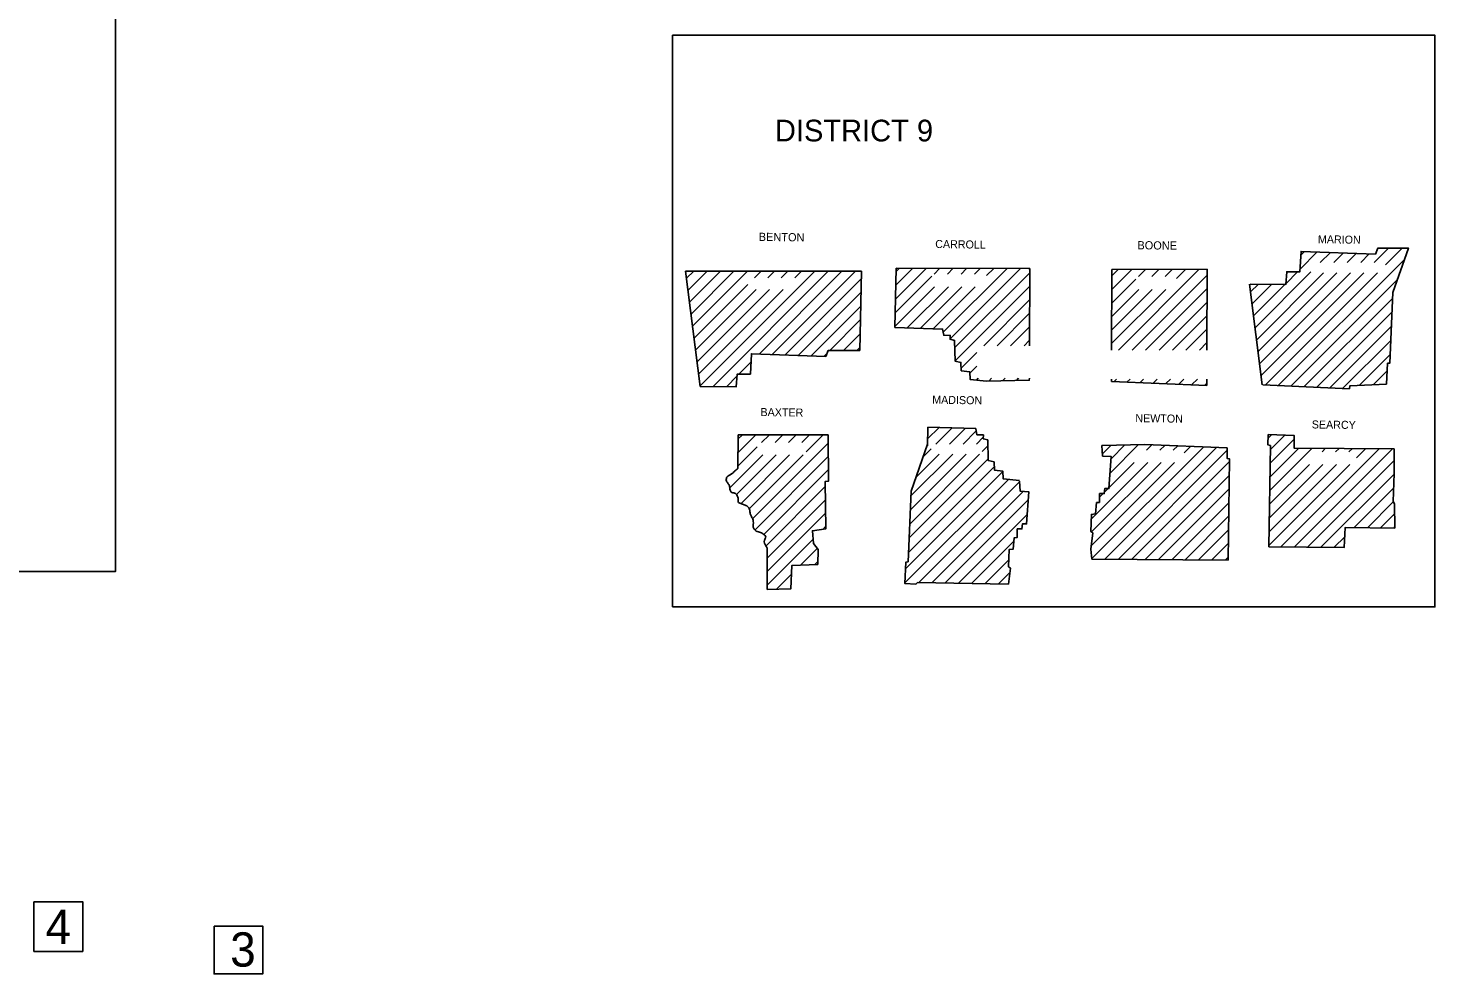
# Model space of a CAD drawing. Extents: x 22866 to 28196, y 1324810 to 1328105.
# Drawn here: x 27047 to 27785, y 1325197 to 1325694 of the extents above; entities that cross this region are included whole.
import ezdxf

# ---------------------------------------------------------------- set-up
doc = ezdxf.new("R2010")
doc.units = 0
for name, color, linetype in [('Default', 7, 'Continuous'), ('Level 43', 7, 'Continuous'), ('R_Draft', 7, 'Continuous'), ('R_No Plot', 7, 'Continuous')]:
    doc.layers.add(name, color=color, linetype=linetype)

msp = doc.modelspace()

# ---------------------------------------------------------------- linework, layer by layer
at = {"layer": 'Default'}
for points in [[(27050.26, 1325235.28), (27075.83, 1325235.28), (27075.83, 1325209.21), (27050.26, 1325209.21)], [(27144.75, 1325222.49), (27170.33, 1325222.49), (27170.33, 1325197.39), (27144.75, 1325197.39)]]:
    msp.add_lwpolyline(points, close=True, dxfattribs=at)
at = {"layer": 'R_Draft'}
msp.add_lwpolyline([(27385.36, 1325389.92), (27385.36, 1325689.92), (27785.36, 1325689.92), (27785.36, 1325389.92)], close=True, dxfattribs=at)
for points in [[(27688.46, 1325559.32), (27707.16, 1325559.22), (27707.66, 1325565.82), (27714.56, 1325565.82), (27715.16, 1325576.52), (27754.16, 1325575.12), (27755.36, 1325578.12), (27771.46, 1325578.22), (27763.36, 1325555.02), (27761.76, 1325517.92), (27760.56, 1325517.82), (27759.96, 1325506.92)], [(27703.16, 1325506.22), (27769.36, 1325572.32)], [(27714.66, 1325567.12), (27723.66, 1325576.22)], [(27715.06, 1325574.52), (27716.96, 1325576.42)], [(27725.26, 1325570.62), (27730.56, 1325575.92)], [(27732.36, 1325570.62), (27737.36, 1325575.72)], [(27739.36, 1325570.62), (27744.26, 1325575.52)], [(27746.46, 1325570.62), (27750.96, 1325575.22)], [(27753.56, 1325570.62), (27761.06, 1325578.12)], [(27759.46, 1325569.52), (27768.16, 1325578.12)], [(27399.76, 1325505.62), (27392.16, 1325566.12)], [(27392.16, 1325566.12), (27484.46, 1325566.12)], [(27392.66, 1325562.42), (27396.46, 1325566.12)], [(27393.46, 1325556.12), (27403.46, 1325566.12)], [(27394.26, 1325549.92), (27410.46, 1325566.12)], [(27395.06, 1325543.62), (27417.56, 1325566.12)], [(27395.86, 1325537.32), (27424.66, 1325566.12)], [(27399.86, 1325505.92), (27459.96, 1325566.12)], [(27406.66, 1325505.62), (27467.06, 1325566.12)], [(27428.26, 1325562.62), (27431.76, 1325566.12)], [(27430.76, 1325522.62), (27474.16, 1325566.12)], [(27435.36, 1325562.62), (27438.76, 1325566.12)], [(27437.56, 1325522.42), (27481.26, 1325566.12)], [(27442.36, 1325562.62), (27445.86, 1325566.12)], [(27449.46, 1325562.62), (27452.96, 1325566.12)], [(27484.46, 1325566.12), (27483.56, 1325524.52)], [(27501.96, 1325536.52), (27502.66, 1325567.72)], [(27502.26, 1325551.42), (27518.56, 1325567.72)], [(27502.46, 1325558.72), (27511.46, 1325567.72)], [(27502.66, 1325565.92), (27504.46, 1325567.72)], [(27502.66, 1325567.72), (27572.06, 1325567.62), (27572.76, 1325567.62)], [(27522.56, 1325564.62), (27525.66, 1325567.72)], [(27527.36, 1325534.12), (27560.86, 1325567.62)], [(27529.56, 1325564.62), (27532.66, 1325567.72)], [(27530.96, 1325530.62), (27567.96, 1325567.62)], [(27533.46, 1325526.02), (27572.76, 1325565.32)], [(27536.76, 1325564.62), (27539.66, 1325567.62)], [(27543.76, 1325564.62), (27546.76, 1325567.62)], [(27550.16, 1325563.92), (27553.86, 1325567.62)], [(27572.76, 1325567.62), (27572.66, 1325527.02)], [(27615.76, 1325563.52), (27619.26, 1325567.02)], [(27615.76, 1325524.72), (27615.86, 1325567.02)], [(27615.86, 1325567.02), (27665.96, 1325567.22)], [(27615.86, 1325556.52), (27626.26, 1325567.02)], [(27619.36, 1325524.72), (27661.76, 1325567.12)], [(27626.46, 1325524.72), (27665.86, 1325564.12)], [(27629.76, 1325563.32), (27633.46, 1325567.02)], [(27636.76, 1325563.32), (27640.46, 1325567.02)], [(27643.86, 1325563.32), (27647.56, 1325567.02)], [(27649.86, 1325562.22), (27654.76, 1325567.12)], [(27665.96, 1325567.22), (27665.76, 1325524.72)], [(27691.06, 1325536.42), (27720.36, 1325565.72)], [(27691.86, 1325530.12), (27726.96, 1325565.22)], [(27692.66, 1325523.92), (27733.96, 1325565.22)], [(27693.46, 1325517.62), (27741.06, 1325565.22)], [(27694.26, 1325511.32), (27748.16, 1325565.22)], [(27696.46, 1325506.52), (27755.26, 1325565.22)], [(27707.26, 1325559.72), (27713.36, 1325565.82)], [(27396.66, 1325531.02), (27424.76, 1325559.12)], [(27397.46, 1325524.72), (27429.26, 1325556.52)], [(27398.26, 1325518.52), (27436.26, 1325556.52)], [(27399.06, 1325512.22), (27443.36, 1325556.52)], [(27444.36, 1325522.22), (27484.36, 1325562.12)], [(27501.96, 1325537.02), (27522.86, 1325557.92)], [(27502.16, 1325544.22), (27521.46, 1325563.52)], [(27508.46, 1325536.32), (27530.06, 1325557.92)], [(27515.26, 1325536.12), (27537.06, 1325557.92)], [(27522.16, 1325535.92), (27544.16, 1325557.92)], [(27533.56, 1325519.02), (27572.76, 1325558.22)], [(27615.76, 1325528.12), (27644.16, 1325556.52)], [(27615.76, 1325535.22), (27637.06, 1325556.52)], [(27615.86, 1325549.42), (27628.46, 1325562.02)], [(27615.86, 1325542.42), (27629.96, 1325556.52)], [(27633.46, 1325524.72), (27665.86, 1325557.12)], [(27694.76, 1325506.52), (27688.16, 1325559.32)], [(27688.66, 1325555.32), (27692.76, 1325559.32)], [(27689.46, 1325549.02), (27699.76, 1325559.32)], [(27690.26, 1325542.72), (27706.76, 1325559.32)], [(27709.96, 1325505.92), (27765.56, 1325561.52)], [(27451.26, 1325521.92), (27484.16, 1325554.92)], [(27548.66, 1325527.02), (27572.66, 1325551.02)], [(27640.66, 1325524.72), (27665.86, 1325549.92)], [(27716.66, 1325505.52), (27763.26, 1325552.02)], [(27457.96, 1325521.62), (27484.06, 1325547.72)], [(27555.76, 1325527.02), (27572.66, 1325544.02)], [(27647.66, 1325524.72), (27665.86, 1325542.92)], [(27723.46, 1325505.22), (27762.86, 1325544.62)], [(27467.86, 1325524.42), (27483.86, 1325540.52)], [(27572.66, 1325509.92), (27572.56, 1325508.92), (27550.16, 1325508.42), (27541.46, 1325509.32), (27541.26, 1325513.32), (27536.86, 1325513.92), (27536.66, 1325518.22), (27533.56, 1325518.92), (27533.36, 1325529.82), (27530.96, 1325530.42), (27531.06, 1325532.42), (27527.66, 1325532.52), (27527.06, 1325535.72), (27501.96, 1325536.52)], [(27562.76, 1325527.02), (27572.56, 1325536.82)], [(27654.76, 1325524.72), (27665.76, 1325535.72)], [(27730.26, 1325504.92), (27762.56, 1325537.32)], [(27474.96, 1325524.42), (27483.76, 1325533.32)], [(27569.86, 1325527.02), (27572.56, 1325529.82)], [(27661.86, 1325524.72), (27665.76, 1325528.62)], [(27736.96, 1325504.62), (27762.26, 1325529.82)], [(27483.56, 1325524.52), (27466.96, 1325524.42), (27465.76, 1325521.42), (27426.76, 1325522.82), (27426.16, 1325512.12), (27419.26, 1325512.12), (27418.76, 1325505.52), (27399.76, 1325505.62)], [(27464.76, 1325521.42), (27466.46, 1325523.02)], [(27481.96, 1325524.42), (27483.66, 1325526.02)], [(27536.86, 1325515.32), (27544.96, 1325523.42)], [(27745.66, 1325506.22), (27761.86, 1325522.42)], [(27420.16, 1325512.12), (27426.56, 1325518.52)], [(27541.36, 1325512.62), (27544.96, 1325516.32)], [(27753.16, 1325506.72), (27760.36, 1325513.82)], [(27413.66, 1325505.52), (27419.26, 1325511.22)], [(27544.76, 1325509.02), (27545.66, 1325509.92)], [(27551.26, 1325508.42), (27552.76, 1325509.92)], [(27558.46, 1325508.52), (27559.86, 1325509.92)], [(27565.76, 1325508.82), (27566.86, 1325509.92)], [(27615.66, 1325508.32), (27615.76, 1325509.52)], [(27665.66, 1325506.22), (27615.66, 1325508.32)], [(27617.06, 1325508.32), (27618.26, 1325509.52)], [(27623.86, 1325508.02), (27625.46, 1325509.52)], [(27630.66, 1325507.72), (27632.46, 1325509.52)], [(27637.46, 1325507.42), (27639.56, 1325509.52)], [(27644.26, 1325507.12), (27646.66, 1325509.52)], [(27651.06, 1325506.92), (27653.66, 1325509.52)], [(27657.86, 1325506.62), (27660.76, 1325509.52)], [(27664.66, 1325506.32), (27665.76, 1325507.42)], [(27665.76, 1325509.52), (27665.66, 1325506.22)], [(27759.96, 1325506.92), (27740.76, 1325506.02), (27740.56, 1325504.42), (27695.06, 1325506.52)], [(27519.16, 1325474.42), (27519.36, 1325484.32)], [(27519.16, 1325478.12), (27525.16, 1325484.12)], [(27519.36, 1325484.32), (27544.46, 1325483.52), (27545.06, 1325480.32), (27548.46, 1325480.22), (27548.36, 1325478.22), (27550.76, 1325477.62), (27550.96, 1325466.72), (27554.06, 1325466.02), (27554.26, 1325461.72), (27558.66, 1325461.12), (27558.86, 1325457.12), (27567.36, 1325456.22)], [(27523.56, 1325475.42), (27531.96, 1325483.82)], [(27530.66, 1325475.42), (27538.86, 1325483.62)], [(27419.66, 1325462.62), (27419.86, 1325480.22)], [(27419.76, 1325471.02), (27428.86, 1325480.12)], [(27419.76, 1325478.12), (27421.86, 1325480.12)], [(27419.86, 1325480.22), (27466.96, 1325480.32)], [(27427.36, 1325436.22), (27466.96, 1325475.82)], [(27432.06, 1325476.22), (27435.96, 1325480.12)], [(27466.96, 1325480.32), (27467.16, 1325455.92), (27465.46, 1325455.82), (27465.76, 1325430.92), (27458.76, 1325429.92), (27459.36, 1325423.22), (27461.76, 1325420.12), (27461.56, 1325412.22), (27447.96, 1325411.72), (27447.46, 1325399.52), (27435.06, 1325399.12)], [(27439.16, 1325476.22), (27443.06, 1325480.12)], [(27446.16, 1325476.22), (27450.16, 1325480.22)], [(27453.26, 1325476.22), (27457.26, 1325480.22)], [(27455.46, 1325471.32), (27464.36, 1325480.22)], [(27561.66, 1325401.82), (27513.96, 1325402.72), (27513.06, 1325401.82), (27507.16, 1325402.32), (27507.76, 1325413.52), (27508.96, 1325413.62), (27510.56, 1325450.72), (27519.16, 1325475.42)], [(27537.76, 1325475.42), (27544.66, 1325482.32)], [(27544.76, 1325475.42), (27548.36, 1325479.02)], [(27610.56, 1325474.72), (27610.76, 1325474.72), (27633.16, 1325475.22)], [(27633.16, 1325475.22), (27676.46, 1325473.42)], [(27698.26, 1325421.42), (27699.06, 1325474.62), (27697.76, 1325474.92), (27697.86, 1325480.42)], [(27697.86, 1325480.42), (27711.56, 1325479.82), (27711.46, 1325473.32), (27763.96, 1325472.92)], [(27697.86, 1325478.42), (27699.76, 1325480.42)], [(27698.96, 1325465.42), (27711.46, 1325477.92)], [(27699.06, 1325472.52), (27706.56, 1325480.02)], [(27415.36, 1325452.52), (27432.66, 1325469.72)], [(27418.96, 1325449.02), (27439.66, 1325469.72)], [(27419.76, 1325463.92), (27429.76, 1325473.92)], [(27421.16, 1325444.12), (27446.76, 1325469.72)], [(27425.66, 1325441.52), (27453.86, 1325469.72)], [(27428.66, 1325430.42), (27467.06, 1325468.82)], [(27509.86, 1325433.42), (27546.46, 1325470.02)], [(27510.16, 1325440.82), (27539.36, 1325470.02)], [(27510.46, 1325448.22), (27532.36, 1325470.02)], [(27513.06, 1325457.92), (27525.26, 1325470.02)], [(27516.76, 1325468.62), (27521.06, 1325472.92)], [(27547.86, 1325471.52), (27550.76, 1325474.42)], [(27604.86, 1325420.32), (27605.86, 1325428.82), (27604.86, 1325429.52), (27605.16, 1325438.52), (27607.36, 1325438.82), (27607.86, 1325444.72), (27609.36, 1325444.82), (27609.46, 1325449.42), (27611.86, 1325449.42), (27612.26, 1325452.12), (27614.36, 1325452.02), (27615.56, 1325468.82), (27610.96, 1325469.12), (27610.56, 1325474.72)], [(27605.36, 1325415.32), (27664.06, 1325473.92)], [(27610.96, 1325470.32), (27615.36, 1325474.72)], [(27612.16, 1325415.02), (27670.86, 1325473.62)], [(27614.96, 1325460.22), (27629.86, 1325475.12)], [(27615.46, 1325467.72), (27622.66, 1325475.02)], [(27619.16, 1325414.92), (27676.36, 1325472.12)], [(27633.96, 1325472.12), (27636.86, 1325475.02)], [(27641.06, 1325472.12), (27643.66, 1325474.72)], [(27648.06, 1325472.12), (27650.46, 1325474.52)], [(27653.86, 1325470.82), (27657.26, 1325474.22)], [(27676.46, 1325473.42), (27676.36, 1325467.92), (27677.66, 1325467.62), (27676.86, 1325414.52)], [(27698.76, 1325451.02), (27720.96, 1325473.22)], [(27698.86, 1325458.22), (27713.96, 1325473.32)], [(27704.46, 1325421.42), (27756.06, 1325472.92)], [(27711.46, 1325421.32), (27763.06, 1325472.92)], [(27726.16, 1325471.32), (27728.06, 1325473.22)], [(27733.26, 1325471.32), (27735.06, 1325473.12)], [(27740.26, 1325471.32), (27742.06, 1325473.12)], [(27744.16, 1325468.12), (27749.06, 1325473.02)], [(27763.96, 1325472.92), (27764.06, 1325460.02)], [(27433.26, 1325428.02), (27467.06, 1325461.82)], [(27507.56, 1325409.92), (27558.66, 1325461.02)], [(27509.26, 1325418.62), (27554.16, 1325463.52)], [(27509.56, 1325426.12), (27550.86, 1325467.42)], [(27605.16, 1325422.12), (27648.76, 1325465.72)], [(27605.16, 1325436.22), (27634.66, 1325465.72)], [(27605.26, 1325429.32), (27641.66, 1325465.72)], [(27614.46, 1325452.62), (27627.56, 1325465.72)], [(27626.16, 1325414.82), (27677.56, 1325466.32)], [(27698.36, 1325422.32), (27740.76, 1325464.72)], [(27698.36, 1325429.42), (27733.66, 1325464.72)], [(27698.56, 1325436.72), (27726.66, 1325464.72)], [(27698.56, 1325443.82), (27719.56, 1325464.72)], [(27718.46, 1325421.22), (27763.96, 1325466.72)], [(27434.46, 1325422.02), (27465.46, 1325453.12)], [(27507.26, 1325402.52), (27561.46, 1325456.72)], [(27514.56, 1325402.72), (27567.36, 1325455.52)], [(27567.36, 1325456.02), (27567.76, 1325450.62), (27572.36, 1325450.32), (27571.16, 1325433.52), (27569.06, 1325433.62), (27568.66, 1325430.92), (27566.26, 1325430.92), (27566.16, 1325426.32), (27564.66, 1325426.22), (27564.16, 1325420.32), (27561.96, 1325420.02), (27561.66, 1325411.02), (27562.66, 1325410.32), (27561.66, 1325401.82)], [(27633.26, 1325414.82), (27677.56, 1325459.12)], [(27725.56, 1325421.22), (27763.96, 1325459.62)], [(27764.06, 1325460.02), (27763.46, 1325445.22), (27764.16, 1325444.02), (27764.36, 1325431.32)], [(27434.96, 1325415.52), (27465.56, 1325446.12)], [(27521.46, 1325402.62), (27569.36, 1325450.52)], [(27528.46, 1325402.52), (27571.96, 1325446.12)], [(27609.46, 1325447.62), (27611.26, 1325449.42)], [(27611.96, 1325450.12), (27613.86, 1325452.02)], [(27640.26, 1325414.82), (27677.36, 1325451.92)], [(27742.96, 1325431.62), (27763.76, 1325452.42)], [(27435.06, 1325408.52), (27465.56, 1325439.12)], [(27535.36, 1325402.42), (27571.46, 1325438.52)], [(27647.26, 1325414.72), (27677.36, 1325444.82)], [(27749.96, 1325431.52), (27763.56, 1325445.12)], [(27756.86, 1325431.42), (27764.26, 1325438.72)], [(27464.26, 1325430.62), (27465.66, 1325432.12)], [(27654.36, 1325414.72), (27677.16, 1325437.52)], [(27764.36, 1325431.32), (27738.26, 1325431.62), (27737.76, 1325421.12), (27698.26, 1325421.42)], [(27763.96, 1325431.42), (27764.26, 1325431.72)], [(27435.06, 1325401.42), (27459.06, 1325425.52)], [(27542.26, 1325402.22), (27564.46, 1325424.42)], [(27661.36, 1325414.62), (27677.16, 1325430.42)], [(27732.56, 1325421.22), (27738.06, 1325426.72)], [(27435.06, 1325399.12), (27434.96, 1325420.82)], [(27452.56, 1325411.92), (27461.26, 1325420.62)], [(27605.36, 1325415.02), (27604.86, 1325420.32)], [(27668.36, 1325414.62), (27676.96, 1325423.22)], [(27459.96, 1325412.22), (27461.56, 1325413.82)], [(27549.26, 1325402.12), (27561.86, 1325414.72)], [(27676.86, 1325414.52), (27605.36, 1325415.02)], [(27675.36, 1325414.52), (27676.86, 1325416.12)], [(27439.96, 1325399.32), (27447.76, 1325407.12)], [(27556.16, 1325401.92), (27562.46, 1325408.22)], [(27447.26, 1325399.52), (27447.46, 1325399.72)]]:
    msp.add_lwpolyline(points, dxfattribs=at)
msp.add_spline([(27434.96, 1325420.82), (27433.66, 1325423.42), (27433.56, 1325424.92), (27434.26, 1325426.62), (27433.16, 1325428.02), (27431.56, 1325429.02), (27429.26, 1325429.72), (27427.96, 1325431.12), (27427.56, 1325432.52), (27427.76, 1325434.02), (27427.56, 1325435.52), (27426.76, 1325437.32), (27426.06, 1325438.82), (27425.86, 1325440.72), (27425.06, 1325442.22), (27423.36, 1325443.42), (27421.56, 1325444.02), (27419.96, 1325444.82), (27419.76, 1325446.52), (27419.26, 1325448.32), (27417.86, 1325449.62), (27416.16, 1325450.22), (27415.46, 1325451.72), (27415.16, 1325453.52), (27414.36, 1325454.82), (27413.56, 1325456.42), (27413.86, 1325458.02), (27416.26, 1325459.72), (27417.86, 1325461.12), (27419.66, 1325462.62)], degree=3, dxfattribs=at)
at = {"layer": 'R_No Plot'}
msp.add_line((23759.85, 1325408.61), (27093.11, 1325408.61), dxfattribs=at)
msp.add_lwpolyline([(23759.79, 1327541.9), (27093.11, 1327541.9), (27093.11, 1325408.57), (23759.79, 1325408.57)], close=True, dxfattribs=at)

# ---------------------------------------------------------------- texts
at = {"layer": 'Level 43'}
for s, p in [('4', (27056.28, 1325213.13)), ('3', (27153.22, 1325201.19))]:
    msp.add_text(s, height=18, dxfattribs=at).set_placement(p)
at = {"layer": 'R_Draft'}
msp.add_text('DISTRICT 9', height=11.4, dxfattribs=at).set_placement((27439.06, 1325634.22))
for s, height, rotation, p in [('BENTON', 4.301, 359.25271, (27430.56, 1325582.02)), ('CARROLL', 4.201, 359.14808, (27523.16, 1325578.32)), ('BOONE', 4.301, 359.40007, (27629.26, 1325577.62)), ('MARION', 4.201, 359.18542, (27723.96, 1325580.82)), ('MADISON', 4.201, 359.09062, (27521.56, 1325496.62)), ('BAXTER', 4.201, 359.25594, (27431.46, 1325490.12)), ('NEWTON', 4.201, 359.2717, (27628.16, 1325486.92)), ('SEARCY', 4.199, 359.25271, (27720.76, 1325483.62))]:
    msp.add_text(s, height=height, rotation=rotation, dxfattribs=at).set_placement(p)

doc.saveas('drawing.dxf')
